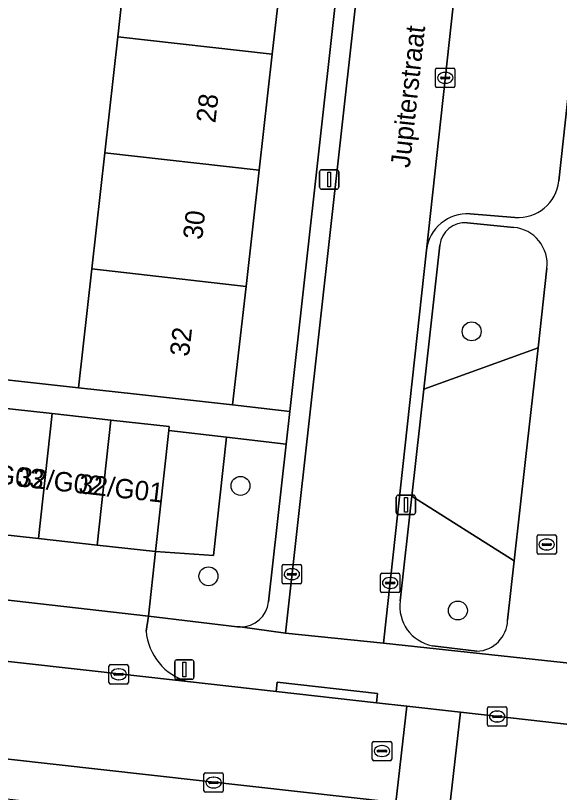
# Model space of a CAD drawing. Extents: x 161928 to 163071, y 386474 to 387428.
# Drawn here: x 162104.91 to 162132.99, y 386644.64 to 386684.74 of the extents above; entities that cross this region are included whole.
import ezdxf

# ---------------------------------------------------------------- set-up
doc = ezdxf.new("R2010")
doc.units = 0
for name, color, linetype in [('IMGEO_Boom', 7, 'Continuous'), ('IMGEO_Brandkraan', 7, 'Continuous'), ('IMGEO_Erf', 7, 'Continuous'), ('IMGEO_Groenvoorziening', 7, 'Continuous'), ('IMGEO_Kolk', 7, 'Continuous'), ('IMGEO_Lichtmast', 7, 'Continuous'), ('IMGEO_Openbare_ruimte_label', 7, 'Continuous'), ('IMGEO_Pand', 7, 'Continuous'), ('IMGEO_Pand_nummerreeks', 7, 'Continuous'), ('IMGEO_Parkeervlak_open', 7, 'Continuous'), ('IMGEO_Rijbaan_lokaal_open', 7, 'Continuous'), ('IMGEO_Rioolput', 7, 'Continuous'), ('IMGEO_Voetpad_open', 7, 'Continuous')]:
    doc.layers.add(name, color=color, linetype=linetype)

msp = doc.modelspace()

# ---------------------------------------------------------------- linework, layer by layer
at = {"layer": 'IMGEO_Boom'}
for centre in [(162128.457, 386668.44), (162116.525, 386660.464), (162114.869, 386655.798), (162127.745, 386654.031)]:
    msp.add_circle(centre, 0.489, dxfattribs=at)
at = {"layer": 'IMGEO_Brandkraan'}
for p, q in [((162131.832, 386657.012), (162131.832, 386657.864)), ((162131.907, 386657.938), (162132.759, 386657.938)), ((162132.833, 386657.864), (162132.833, 386657.012)), ((162132.091, 386657.432), (162132.091, 386657.444)), ((162132.529, 386657.395), (162132.131, 386657.395)), ((162132.134, 386657.481), (162132.532, 386657.481)), ((162132.32, 386657.718), (162132.345, 386657.718)), ((162132.575, 386657.444), (162132.575, 386657.432)), ((162132.343, 386657.158), (162132.318, 386657.158)), ((162132.759, 386656.938), (162131.907, 386656.938))]:
    msp.add_line(p, q, dxfattribs=at)
for points in [[(162131.832, 386657.012), (162131.832, 386657.864)], [(162131.907, 386657.938), (162132.759, 386657.938)], [(162132.833, 386657.864), (162132.833, 386657.012)], [(162132.759, 386656.938), (162131.907, 386656.938)]]:
    msp.add_lwpolyline(points, dxfattribs=at)
for centre, radius, start, end in [((162131.909, 386657.862), 0.0765, 91.552, 178.448), ((162131.909, 386657.862), 0.0765, 91.552, 178.448), ((162132.757, 386657.862), 0.0765, 1.552, 88.448), ((162132.757, 386657.862), 0.0765, 1.552, 88.448), ((162132.131, 386657.441), 0.0403, 85.8775, 175.7526), ((162132.128, 386657.431), 0.0366, 178.938, 274.7102), ((162132.532, 386657.438), 0.043, 264.8664, 352.4533), ((162132.536, 386657.443), 0.0386, 1.7309, 96.639), ((162131.909, 386657.014), 0.0765, 181.552, 268.448), ((162131.909, 386657.014), 0.0765, 181.552, 268.448), ((162132.757, 386657.014), 0.0765, 271.552, 358.448), ((162132.757, 386657.014), 0.0765, 271.552, 358.448)]:
    msp.add_arc(centre, radius, start, end, dxfattribs=at)
for centre, major_axis, ratio, start_param, end_param in [((162132.319, 386657.438), (-0.387, 0.002), 0.722429, 4.712389, 7.853982), ((162132.344, 386657.438), (-0.39, 0.002), 0.717154, 1.570796, 4.712389)]:
    msp.add_ellipse(centre, major_axis=major_axis, ratio=ratio, start_param=start_param, end_param=end_param, dxfattribs=at)
at = {"layer": 'IMGEO_Erf'}
msp.add_lwpolyline([(162096.86, 386666.786), (162108.168, 386665.527), (162108.85, 386671.662), (162109.517, 386677.656), (162110.183, 386683.649), (162110.85, 386689.642), (162111.517, 386695.634), (162112.183, 386701.627), (162112.85, 386707.62), (162113.531, 386713.739)], dxfattribs=at)
msp.add_lwpolyline([(162124.438, 386712.52), (162121.566, 386712.84), (162120.874, 386706.715), (162120.196, 386700.723), (162119.519, 386694.731), (162118.842, 386688.74), (162118.165, 386682.748), (162117.487, 386676.756), (162116.81, 386670.764), (162116.118, 386664.641), (162119.067, 386664.312)], close=True, dxfattribs=at)
at = {"layer": 'IMGEO_Groenvoorziening'}
for points in [[(162130.631, 386673.808), (162128.225, 386674.038)], [(162126.815, 386672.893), (162125.984, 386665.449), (162131.885, 386667.591), (162132.346, 386671.696)], [(162118.878, 386662.617), (162115.797, 386662.974), (162115.128, 386656.872), (162112.133, 386657.081), (162111.768, 386653.747), (162116.346, 386653.194), (162116.514, 386653.183)], [(162117.971, 386654.479), (162118.878, 386662.617)], [(162130.312, 386653.527), (162130.654, 386656.596), (162125.368, 386659.928), (162124.766, 386654.533)], [(162126.434, 386652.216), (162128.727, 386651.93)]]:
    msp.add_lwpolyline(points, dxfattribs=at)
for points in [[(162130.654, 386656.596), (162131.238, 386661.826), (162131.885, 386667.591), (162125.984, 386665.449), (162125.368, 386659.928)], [(162112.133, 386657.081), (162115.128, 386656.872), (162115.797, 386662.974), (162112.817, 386663.32)]]:
    msp.add_lwpolyline(points, close=True, dxfattribs=at)
for centre, radius, start, end in [((162128.103, 386672.748), 1.296, 84.5868, 173.5703), ((162130.449, 386671.908), 1.909, 353.6214, 84.5337), ((162116.521, 386654.642), 1.459, 269.719, 353.5871), ((162126.815, 386654.249), 2.069, 172.1175, 259.3825), ((162128.666, 386653.576), 1.647, 272.1356, 358.2965)]:
    msp.add_arc(centre, radius, start, end, dxfattribs=at)
at = {"layer": 'IMGEO_Kolk'}
for p, q in [((162126.593, 386681.099), (162126.593, 386681.951)), ((162126.668, 386682.025), (162127.52, 386682.025)), ((162127.594, 386681.951), (162127.594, 386681.099)), ((162126.852, 386681.519), (162126.852, 386681.531)), ((162127.29, 386681.482), (162126.892, 386681.482)), ((162126.895, 386681.568), (162127.293, 386681.568)), ((162127.081, 386681.805), (162127.106, 386681.805)), ((162127.336, 386681.531), (162127.336, 386681.519)), ((162127.104, 386681.245), (162127.079, 386681.245)), ((162127.52, 386681.025), (162126.668, 386681.025)), ((162118.674, 386655.479), (162118.674, 386656.331)), ((162118.749, 386656.405), (162119.601, 386656.405)), ((162119.162, 386656.185), (162119.187, 386656.185)), ((162119.675, 386656.331), (162119.675, 386655.479)), ((162118.933, 386655.899), (162118.933, 386655.911)), ((162119.371, 386655.862), (162118.973, 386655.862)), ((162118.976, 386655.948), (162119.374, 386655.948)), ((162119.417, 386655.911), (162119.417, 386655.899)), ((162123.749, 386655.027), (162123.749, 386655.879)), ((162123.824, 386655.953), (162124.676, 386655.953)), ((162124.75, 386655.879), (162124.75, 386655.027)), ((162119.601, 386655.405), (162118.749, 386655.405)), ((162119.185, 386655.625), (162119.16, 386655.625)), ((162124.008, 386655.447), (162124.008, 386655.459)), ((162124.446, 386655.41), (162124.048, 386655.41)), ((162124.051, 386655.496), (162124.449, 386655.496)), ((162124.237, 386655.733), (162124.262, 386655.733)), ((162124.492, 386655.459), (162124.492, 386655.447)), ((162124.26, 386655.173), (162124.235, 386655.173)), ((162124.676, 386654.953), (162123.824, 386654.953)), ((162109.733, 386650.311), (162109.733, 386651.163)), ((162109.808, 386651.237), (162110.66, 386651.237)), ((162110.221, 386651.017), (162110.246, 386651.017)), ((162110.734, 386651.163), (162110.734, 386650.311)), ((162109.992, 386650.731), (162109.992, 386650.743)), ((162110.43, 386650.694), (162110.032, 386650.694)), ((162110.035, 386650.78), (162110.433, 386650.78)), ((162110.476, 386650.743), (162110.476, 386650.731)), ((162110.66, 386650.237), (162109.808, 386650.237)), ((162110.244, 386650.457), (162110.219, 386650.457)), ((162129.272, 386648.132), (162129.272, 386648.984)), ((162129.347, 386649.058), (162130.199, 386649.058)), ((162130.273, 386648.984), (162130.273, 386648.132)), ((162129.531, 386648.552), (162129.531, 386648.564)), ((162129.574, 386648.601), (162129.972, 386648.601)), ((162129.76, 386648.838), (162129.785, 386648.838)), ((162130.015, 386648.564), (162130.015, 386648.552)), ((162129.969, 386648.515), (162129.571, 386648.515)), ((162129.783, 386648.278), (162129.758, 386648.278)), ((162130.199, 386648.058), (162129.347, 386648.058)), ((162114.636, 386644.723), (162114.636, 386645.575)), ((162114.711, 386645.649), (162115.563, 386645.649)), ((162115.124, 386645.429), (162115.149, 386645.429)), ((162115.637, 386645.575), (162115.637, 386644.723)), ((162114.895, 386645.143), (162114.895, 386645.155)), ((162115.333, 386645.106), (162114.935, 386645.106)), ((162114.938, 386645.192), (162115.336, 386645.192)), ((162115.379, 386645.155), (162115.379, 386645.143)), ((162115.563, 386644.649), (162114.711, 386644.649)), ((162115.147, 386644.869), (162115.122, 386644.869))]:
    msp.add_line(p, q, dxfattribs=at)
for points in [[(162126.593, 386681.099), (162126.593, 386681.951)], [(162126.668, 386682.025), (162127.52, 386682.025)], [(162127.594, 386681.951), (162127.594, 386681.099)], [(162127.52, 386681.025), (162126.668, 386681.025)], [(162118.674, 386655.479), (162118.674, 386656.331)], [(162118.749, 386656.405), (162119.601, 386656.405)], [(162119.675, 386656.331), (162119.675, 386655.479)], [(162123.749, 386655.027), (162123.749, 386655.879)], [(162123.824, 386655.953), (162124.676, 386655.953)], [(162124.75, 386655.879), (162124.75, 386655.027)], [(162119.601, 386655.405), (162118.749, 386655.405)], [(162124.676, 386654.953), (162123.824, 386654.953)], [(162109.733, 386650.311), (162109.733, 386651.163)], [(162109.808, 386651.237), (162110.66, 386651.237)], [(162110.734, 386651.163), (162110.734, 386650.311)], [(162110.66, 386650.237), (162109.808, 386650.237)], [(162129.272, 386648.132), (162129.272, 386648.984)], [(162129.347, 386649.058), (162130.199, 386649.058)], [(162130.273, 386648.984), (162130.273, 386648.132)], [(162130.199, 386648.058), (162129.347, 386648.058)], [(162114.636, 386644.723), (162114.636, 386645.575)], [(162114.711, 386645.649), (162115.563, 386645.649)], [(162115.637, 386645.575), (162115.637, 386644.723)], [(162115.563, 386644.649), (162114.711, 386644.649)]]:
    msp.add_lwpolyline(points, dxfattribs=at)
for centre, radius, start, end in [((162126.67, 386681.949), 0.0765, 91.552, 178.448), ((162126.67, 386681.949), 0.0765, 91.552, 178.448), ((162127.518, 386681.949), 0.0765, 1.552, 88.448), ((162127.518, 386681.949), 0.0765, 1.552, 88.448), ((162126.892, 386681.528), 0.0403, 85.8775, 175.7526), ((162126.889, 386681.518), 0.0366, 178.938, 274.7102), ((162127.293, 386681.525), 0.043, 264.8664, 352.4533), ((162127.297, 386681.53), 0.0386, 1.7309, 96.639), ((162126.67, 386681.101), 0.0765, 181.552, 268.448), ((162126.67, 386681.101), 0.0765, 181.552, 268.448), ((162127.518, 386681.101), 0.0765, 271.552, 358.448), ((162127.518, 386681.101), 0.0765, 271.552, 358.448), ((162118.751, 386656.329), 0.0765, 91.552, 178.448), ((162118.751, 386656.329), 0.0765, 91.552, 178.448), ((162119.599, 386656.329), 0.0765, 1.552, 88.448), ((162119.599, 386656.329), 0.0765, 1.552, 88.448), ((162118.973, 386655.908), 0.0403, 85.8775, 175.7526), ((162118.97, 386655.898), 0.0366, 178.938, 274.7102), ((162119.374, 386655.905), 0.043, 264.8664, 352.4533), ((162119.378, 386655.91), 0.0386, 1.7309, 96.639), ((162123.826, 386655.877), 0.0765, 91.552, 178.448), ((162123.826, 386655.877), 0.0765, 91.552, 178.448), ((162124.674, 386655.877), 0.0765, 1.552, 88.448), ((162124.674, 386655.877), 0.0765, 1.552, 88.448), ((162118.751, 386655.481), 0.0765, 181.552, 268.448), ((162118.751, 386655.481), 0.0765, 181.552, 268.448), ((162119.599, 386655.481), 0.0765, 271.552, 358.448), ((162119.599, 386655.481), 0.0765, 271.552, 358.448), ((162124.048, 386655.456), 0.0403, 85.8775, 175.7526), ((162124.045, 386655.446), 0.0366, 178.938, 274.7102), ((162124.449, 386655.453), 0.043, 264.8664, 352.4533), ((162124.453, 386655.458), 0.0386, 1.7309, 96.639), ((162123.826, 386655.029), 0.0765, 181.552, 268.448), ((162123.826, 386655.029), 0.0765, 181.552, 268.448), ((162124.674, 386655.029), 0.0765, 271.552, 358.448), ((162124.674, 386655.029), 0.0765, 271.552, 358.448), ((162109.81, 386651.161), 0.0765, 91.552, 178.448), ((162109.81, 386651.161), 0.0765, 91.552, 178.448), ((162110.658, 386651.161), 0.0765, 1.552, 88.448), ((162110.658, 386651.161), 0.0765, 1.552, 88.448), ((162110.032, 386650.74), 0.0403, 85.8775, 175.7526), ((162110.029, 386650.73), 0.0366, 178.938, 274.7102), ((162110.433, 386650.737), 0.043, 264.8664, 352.4533), ((162110.437, 386650.742), 0.0386, 1.7309, 96.639), ((162109.81, 386650.313), 0.0765, 181.552, 268.448), ((162109.81, 386650.313), 0.0765, 181.552, 268.448), ((162110.658, 386650.313), 0.0765, 271.552, 358.448), ((162110.658, 386650.313), 0.0765, 271.552, 358.448), ((162129.349, 386648.982), 0.0765, 91.552, 178.448), ((162129.349, 386648.982), 0.0765, 91.552, 178.448), ((162130.197, 386648.982), 0.0765, 1.552, 88.448), ((162130.197, 386648.982), 0.0765, 1.552, 88.448), ((162129.571, 386648.561), 0.0403, 85.8775, 175.7526), ((162129.976, 386648.563), 0.0386, 1.7309, 96.639), ((162129.568, 386648.551), 0.0366, 178.938, 274.7102), ((162129.972, 386648.558), 0.043, 264.8664, 352.4533), ((162129.349, 386648.134), 0.0765, 181.552, 268.448), ((162129.349, 386648.134), 0.0765, 181.552, 268.448), ((162130.197, 386648.134), 0.0765, 271.552, 358.448), ((162130.197, 386648.134), 0.0765, 271.552, 358.448), ((162114.713, 386645.573), 0.0765, 91.552, 178.448), ((162114.713, 386645.573), 0.0765, 91.552, 178.448), ((162115.561, 386645.573), 0.0765, 1.552, 88.448), ((162115.561, 386645.573), 0.0765, 1.552, 88.448), ((162114.935, 386645.152), 0.0403, 85.8775, 175.7526), ((162114.932, 386645.142), 0.0366, 178.938, 274.7102), ((162115.336, 386645.149), 0.043, 264.8664, 352.4533), ((162115.34, 386645.154), 0.0386, 1.7309, 96.639), ((162114.713, 386644.725), 0.0765, 181.552, 268.448), ((162114.713, 386644.725), 0.0765, 181.552, 268.448), ((162115.561, 386644.725), 0.0765, 271.552, 358.448), ((162115.561, 386644.725), 0.0765, 271.552, 358.448)]:
    msp.add_arc(centre, radius, start, end, dxfattribs=at)
for centre, major_axis, ratio, start_param, end_param in [((162127.08, 386681.525), (-0.387, 0.002), 0.722429, 4.712389, 7.853982), ((162127.105, 386681.525), (-0.39, 0.002), 0.717154, 1.570796, 4.712389), ((162119.161, 386655.905), (-0.387, 0.002), 0.722429, 4.712389, 7.853982), ((162119.186, 386655.905), (-0.39, 0.002), 0.717154, 1.570796, 4.712389), ((162124.236, 386655.453), (-0.387, 0.002), 0.722429, 4.712389, 7.853982), ((162124.261, 386655.453), (-0.39, 0.002), 0.717154, 1.570796, 4.712389), ((162110.22, 386650.737), (-0.387, 0.002), 0.722429, 4.712389, 7.853982), ((162110.245, 386650.737), (-0.39, 0.002), 0.717154, 1.570796, 4.712389), ((162129.759, 386648.558), (-0.387, 0.002), 0.722429, 4.712389, 7.853982), ((162129.784, 386648.558), (-0.39, 0.002), 0.717154, 1.570796, 4.712389), ((162115.123, 386645.149), (-0.387, 0.002), 0.722429, 4.712389, 7.853982), ((162115.148, 386645.149), (-0.39, 0.002), 0.717154, 1.570796, 4.712389)]:
    msp.add_ellipse(centre, major_axis=major_axis, ratio=ratio, start_param=start_param, end_param=end_param, dxfattribs=at)
at = {"layer": 'IMGEO_Lichtmast'}
for p, q in [((162120.607, 386675.881), (162120.607, 386676.681)), ((162120.607, 386676.681), (162120.607, 386675.881)), ((162120.707, 386676.781), (162121.497, 386676.781)), ((162121.497, 386676.781), (162120.707, 386676.781)), ((162121.597, 386676.681), (162121.597, 386675.881)), ((162121.597, 386675.881), (162121.597, 386676.681)), ((162121.497, 386675.781), (162120.707, 386675.781)), ((162120.707, 386675.781), (162121.497, 386675.781)), ((162124.567, 386659.085), (162124.567, 386659.885)), ((162124.567, 386659.885), (162124.567, 386659.085)), ((162124.667, 386659.985), (162125.457, 386659.985)), ((162125.457, 386659.985), (162124.667, 386659.985)), ((162125.557, 386659.885), (162125.557, 386659.085)), ((162125.557, 386659.085), (162125.557, 386659.885)), ((162125.457, 386658.985), (162124.667, 386658.985)), ((162124.667, 386658.985), (162125.457, 386658.985)), ((162113.128, 386650.583), (162113.128, 386651.383)), ((162113.128, 386651.383), (162113.128, 386650.583)), ((162113.228, 386651.483), (162114.018, 386651.483)), ((162114.018, 386651.483), (162113.228, 386651.483)), ((162114.118, 386651.383), (162114.118, 386650.583)), ((162114.118, 386650.583), (162114.118, 386651.383)), ((162114.018, 386650.483), (162113.228, 386650.483)), ((162113.228, 386650.483), (162114.018, 386650.483))]:
    msp.add_line(p, q, dxfattribs=at)
for points in [[(162121.027, 386676.656), (162121.177, 386676.656), (162121.177, 386675.906), (162121.027, 386675.906), (162121.027, 386676.656)], [(162124.987, 386659.86), (162125.137, 386659.86), (162125.137, 386659.11), (162124.987, 386659.11), (162124.987, 386659.86)], [(162113.548, 386651.358), (162113.698, 386651.358), (162113.698, 386650.608), (162113.548, 386650.608), (162113.548, 386651.358)]]:
    msp.add_lwpolyline(points, dxfattribs=at)
for centre, start, end in [((162120.707, 386676.681), 90, 180), ((162120.707, 386676.681), 90, 180), ((162121.497, 386676.681), 0, 90), ((162121.497, 386676.681), 360, 90), ((162120.707, 386675.881), 180, 270), ((162120.707, 386675.881), 180, 270), ((162121.497, 386675.881), 270, 0), ((162121.497, 386675.881), 270, 0), ((162124.667, 386659.885), 90, 180), ((162124.667, 386659.885), 90, 180), ((162125.457, 386659.885), 0, 90), ((162125.457, 386659.885), 360, 90), ((162124.667, 386659.085), 180, 270), ((162124.667, 386659.085), 180, 270), ((162125.457, 386659.085), 270, 0), ((162125.457, 386659.085), 270, 0), ((162113.228, 386651.383), 90, 180), ((162113.228, 386651.383), 90, 180), ((162114.018, 386651.383), 0, 90), ((162114.018, 386651.383), 360, 90), ((162113.228, 386650.583), 180, 270), ((162113.228, 386650.583), 180, 270), ((162114.018, 386650.583), 270, 0), ((162114.018, 386650.583), 270, 0)]:
    msp.add_arc(centre, 0.1, start, end, dxfattribs=at)
at = {"layer": 'IMGEO_Pand'}
for points in [[(162118.165, 386682.748), (162118.842, 386688.74), (162110.85, 386689.642), (162110.183, 386683.649)], [(162110.183, 386683.649), (162109.517, 386677.656), (162117.487, 386676.756), (162118.165, 386682.748)], [(162109.517, 386677.656), (162108.85, 386671.662), (162116.81, 386670.764), (162117.487, 386676.756)], [(162108.85, 386671.662), (162108.168, 386665.527), (162111.149, 386665.195), (162116.118, 386664.641), (162116.81, 386670.764)], [(162106.1, 386657.742), (162106.807, 386664.194), (162103.791, 386664.525), (162103.084, 386658.073)], [(162109.116, 386657.412), (162109.824, 386663.864), (162106.807, 386664.194), (162106.1, 386657.742)], [(162112.133, 386657.081), (162112.817, 386663.32), (162112.84, 386663.533), (162109.824, 386663.864), (162109.116, 386657.412)]]:
    msp.add_lwpolyline(points, close=True, dxfattribs=at)
at = {"layer": 'IMGEO_Parkeervlak_open'}
for points in [[(162132.956, 386676.203), (162135.365, 386698.285), (162128.996, 386698.98), (162126.123, 386672.637)], [(162128.373, 386674.504), (162130.693, 386674.326)]]:
    msp.add_lwpolyline(points, dxfattribs=at)
msp.add_lwpolyline([(162076.681, 386649.471), (162076.894, 386649.398), (162077.13, 386649.295), (162077.355, 386649.17), (162077.569, 386649.026), (162077.768, 386648.864), (162077.953, 386648.684), (162078.12, 386648.489), (162078.27, 386648.279), (162078.407, 386648.078), (162078.562, 386647.89), (162078.732, 386647.717), (162078.918, 386647.56), (162079.117, 386647.42), (162079.327, 386647.298), (162079.548, 386647.196), (162079.777, 386647.114), (162080.012, 386647.052), (162080.121, 386647.031), (162124.305, 386642.089), (162124.536, 386644.116)], close=True, dxfattribs=at)
for centre, radius, start, end in [((162130.857, 386676.431), 2.111, 265.5475, 353.7991), ((162128.235, 386672.381), 2.127, 86.2729, 173.0974)]:
    msp.add_arc(centre, radius, start, end, dxfattribs=at)
at = {"layer": 'IMGEO_Rijbaan_lokaal_open'}
msp.add_lwpolyline([(162125.281, 386710.926), (162124.089, 386699.955), (162118.839, 386652.858), (162123.909, 386652.338), (162126.123, 386672.637), (162128.996, 386698.98), (162130.362, 386711.505), (162127.894, 386711.766), (162126.717, 386711.89)], dxfattribs=at)
for points in [[(162076.671, 386654.518), (162075.74, 386654.622), (162075.194, 386649.565), (162076.681, 386649.471), (162124.536, 386644.116), (162125.103, 386649.091), (162123.548, 386649.266), (162118.37, 386649.846), (162113.796, 386650.359)], [(162124.536, 386644.116), (162127.319, 386643.804), (162127.886, 386648.779), (162125.103, 386649.091)], [(162137.297, 386647.725), (162127.886, 386648.779), (162127.319, 386643.804), (162174.153, 386638.563), (162177.166, 386638.193), (162177.659, 386643.176), (162174.184, 386643.534)]]:
    msp.add_lwpolyline(points, close=True, dxfattribs=at)
at = {"layer": 'IMGEO_Rioolput'}
for p, q in [((162123.327, 386646.35), (162123.327, 386647.202)), ((162123.402, 386647.276), (162124.254, 386647.276)), ((162123.815, 386647.056), (162123.84, 386647.056)), ((162124.328, 386647.202), (162124.328, 386646.35)), ((162123.586, 386646.77), (162123.586, 386646.782)), ((162124.024, 386646.733), (162123.626, 386646.733)), ((162123.629, 386646.819), (162124.027, 386646.819)), ((162124.07, 386646.782), (162124.07, 386646.77)), ((162124.254, 386646.276), (162123.402, 386646.276)), ((162123.838, 386646.496), (162123.813, 386646.496))]:
    msp.add_line(p, q, dxfattribs=at)
for points in [[(162123.327, 386646.35), (162123.327, 386647.202)], [(162123.402, 386647.276), (162124.254, 386647.276)], [(162124.328, 386647.202), (162124.328, 386646.35)], [(162124.254, 386646.276), (162123.402, 386646.276)]]:
    msp.add_lwpolyline(points, dxfattribs=at)
for centre, radius, start, end in [((162123.404, 386647.2), 0.0765, 91.552, 178.448), ((162123.404, 386647.2), 0.0765, 91.552, 178.448), ((162124.252, 386647.2), 0.0765, 1.552, 88.448), ((162124.252, 386647.2), 0.0765, 1.552, 88.448), ((162123.626, 386646.779), 0.0403, 85.8775, 175.7526), ((162123.623, 386646.769), 0.0366, 178.938, 274.7102), ((162124.027, 386646.776), 0.043, 264.8664, 352.4533), ((162124.031, 386646.781), 0.0386, 1.7309, 96.639), ((162123.404, 386646.352), 0.0765, 181.552, 268.448), ((162123.404, 386646.352), 0.0765, 181.552, 268.448), ((162124.252, 386646.352), 0.0765, 271.552, 358.448), ((162124.252, 386646.352), 0.0765, 271.552, 358.448)]:
    msp.add_arc(centre, radius, start, end, dxfattribs=at)
for centre, major_axis, ratio, start_param, end_param in [((162123.814, 386646.776), (-0.387, 0.002), 0.722429, 4.712389, 7.853982), ((162123.839, 386646.776), (-0.39, 0.002), 0.717154, 1.570796, 4.712389)]:
    msp.add_ellipse(centre, major_axis=major_axis, ratio=ratio, start_param=start_param, end_param=end_param, dxfattribs=at)
at = {"layer": 'IMGEO_Voetpad_open'}
for points in [[(162126.717, 386711.89), (162127.894, 386711.766), (162127.934, 386712.264), (162130.423, 386712.063), (162130.567, 386713.382), (162124.608, 386714.042), (162124.438, 386712.52), (162119.067, 386664.312), (162118.878, 386662.617), (162117.971, 386654.479)], [(162136.578, 386709.583), (162135.477, 386699.307), (162135.365, 386698.285), (162132.956, 386676.203)], [(162116.514, 386653.183), (162118.839, 386652.858), (162124.089, 386699.955)], [(162130.693, 386674.326), (162128.373, 386674.504)], [(162128.225, 386674.038), (162130.631, 386673.808)], [(162126.123, 386672.637), (162123.909, 386652.338), (162134.945, 386651.151)], [(162124.766, 386654.533), (162125.368, 386659.928), (162125.984, 386665.449), (162126.815, 386672.893)], [(162132.346, 386671.696), (162131.885, 386667.591), (162131.238, 386661.826), (162130.654, 386656.596)], [(162103.791, 386664.525), (162106.807, 386664.194), (162109.824, 386663.864), (162112.84, 386663.533), (162112.817, 386663.32), (162115.797, 386662.974), (162118.878, 386662.617), (162119.067, 386664.312), (162116.118, 386664.641), (162111.149, 386665.195), (162108.168, 386665.527), (162096.86, 386666.786)], [(162111.648, 386652.96), (162111.768, 386653.747), (162078.591, 386657.52)], [(162130.654, 386656.596), (162130.312, 386653.527)], [(162076.671, 386654.518), (162113.796, 386650.359)], [(162139.379, 386650.691), (162134.945, 386651.151), (162123.909, 386652.338), (162118.839, 386652.858), (162116.514, 386653.183), (162116.346, 386653.194), (162111.768, 386653.747), (162111.648, 386652.96)], [(162128.727, 386651.93), (162126.434, 386652.216)], [(162113.796, 386650.359), (162118.37, 386649.846), (162118.423, 386650.325), (162123.601, 386649.747), (162123.548, 386649.266), (162125.103, 386649.091), (162127.886, 386648.779), (162137.297, 386647.725)]]:
    msp.add_lwpolyline(points, dxfattribs=at)
for points in [[(162078.953, 386660.718), (162078.591, 386657.52), (162111.768, 386653.747), (162112.133, 386657.081), (162109.116, 386657.412), (162106.1, 386657.742), (162103.084, 386658.073), (162100.067, 386658.404), (162097.051, 386658.734), (162094.035, 386659.065), (162091.018, 386659.395), (162088.002, 386659.726), (162084.985, 386660.057), (162081.969, 386660.387)], [(162118.37, 386649.846), (162123.548, 386649.266), (162123.601, 386649.747), (162118.423, 386650.325)]]:
    msp.add_lwpolyline(points, close=True, dxfattribs=at)
for centre, radius, start, end in [((162130.857, 386676.431), 2.111, 265.5475, 353.7991), ((162128.235, 386672.381), 2.127, 86.2729, 173.0974), ((162128.103, 386672.748), 1.296, 84.5868, 173.5703), ((162130.449, 386671.908), 1.909, 353.6214, 84.5337), ((162116.521, 386654.642), 1.459, 269.719, 353.5871), ((162126.815, 386654.249), 2.069, 172.1175, 259.3825), ((162128.666, 386653.576), 1.647, 272.1356, 358.2965), ((162114.623, 386653.23), 2.987, 185.1768, 253.9254), ((162114.623, 386653.23), 2.987, 185.1768, 253.9254)]:
    msp.add_arc(centre, radius, start, end, dxfattribs=at)

# ---------------------------------------------------------------- texts
at = {"layer": 'IMGEO_Openbare_ruimte_label'}
msp.add_text('Jupiterstraat', height=1, rotation=83.7421, dxfattribs=at).set_placement((162125.258, 386676.853))
at = {"layer": 'IMGEO_Pand_nummerreeks'}
for s, rotation, p in [('28', 83.5512, (162115.224, 386679.168)), ('30', 83.5512, (162114.543, 386673.143)), ('32', 83.5512, (162113.862, 386667.112)), ('32/G03', 353.5315, (162101.963, 386660.792)), ('32/G02', 353.5315, (162104.985, 386660.45)), ('32/G01', 353.5315, (162108.13, 386660.093))]:
    msp.add_text(s, height=1, rotation=rotation, dxfattribs=at).set_placement(p)

doc.saveas('drawing.dxf')
